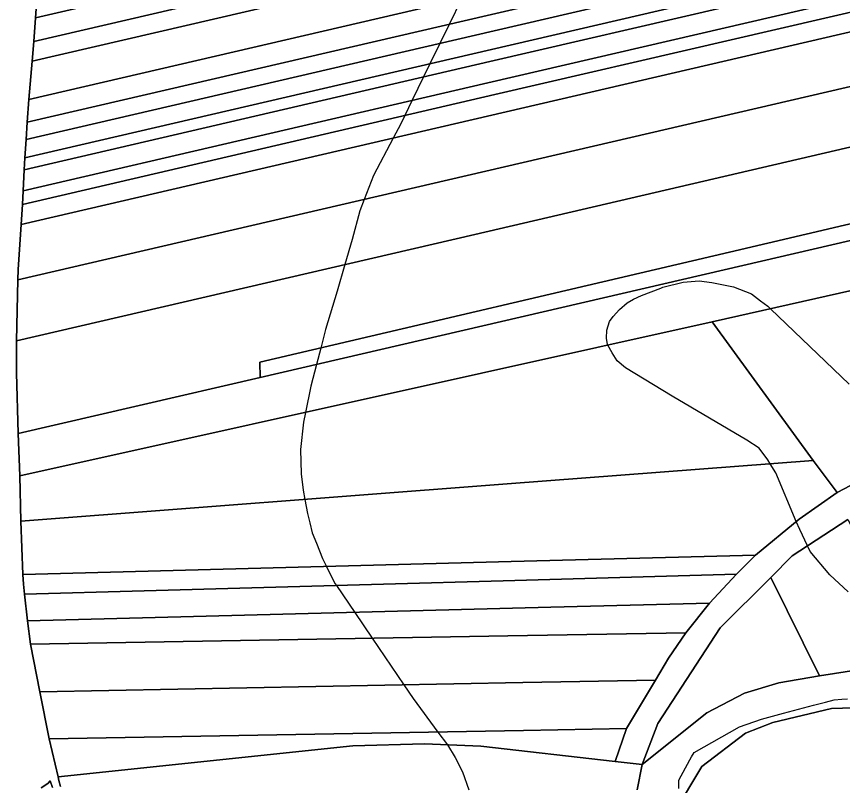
# Model space of a CAD drawing. Extents: x -521939 to -516426, y -1197857 to -1189551.
# Drawn here: x -520813.3 to -520503.4, y -1190897.4 to -1190608.9 of the extents above; entities that cross this region are included whole.
import ezdxf

# ---------------------------------------------------------------- set-up
doc = ezdxf.new("R2010")
doc.units = 0
for name, color, linetype in [('95560013', 7, 'Continuous'), ('95630013', 7, 'Continuous'), ('95640013', 7, 'Continuous'), ('95660013', 7, 'Continuous')]:
    doc.layers.add(name, color=color, linetype=linetype)

msp = doc.modelspace()

# ---------------------------------------------------------------- linework, layer by layer
at = {"layer": '95560013'}
for points in [[(-520805.28, -1190597.35), (-520628.15, -1190556.27), (-520454.34, -1190515.96), (-520426.27, -1190509.45), (-520419.93, -1190519.84), (-520450.91, -1190527.03), (-520628.56, -1190568.26), (-520806.21, -1190609.49)], [(-520806.21, -1190609.49), (-520628.56, -1190568.26), (-520450.91, -1190527.03), (-520419.93, -1190519.84), (-520415.33, -1190527.35), (-520451.95, -1190535.86), (-520629.37, -1190577.09), (-520806.79, -1190618.32)], [(-520806.79, -1190618.32), (-520629.37, -1190577.09), (-520451.95, -1190535.86), (-520415.33, -1190527.35), (-520411.44, -1190533.73), (-520460.8, -1190545.19), (-520634.12, -1190585.43), (-520807.44, -1190625.67)], [(-520634.12, -1190585.43), (-520460.8, -1190545.19), (-520411.44, -1190533.73), (-520403.94, -1190545.91), (-520461.64, -1190559.33), (-520635.17, -1190599.69), (-520808.7, -1190640.05), (-520807.44, -1190625.67)], [(-520403.94, -1190545.91), (-520399.35, -1190553.5), (-520460.82, -1190567.76), (-520635.1, -1190608.19), (-520809.38, -1190648.62), (-520808.7, -1190640.05), (-520635.17, -1190599.69), (-520461.64, -1190559.33)], [(-520635.1, -1190608.19), (-520460.82, -1190567.76), (-520399.35, -1190553.5), (-520396.02, -1190558.98), (-520457.53, -1190573.27), (-520634.14, -1190614.3), (-520809.76, -1190655.1), (-520809.38, -1190648.62)], [(-520809.76, -1190655.1), (-520634.14, -1190614.3), (-520457.53, -1190573.27), (-520396.02, -1190558.98), (-520392.43, -1190564.91), (-520459.85, -1190580.57), (-520635.03, -1190621.26), (-520810.21, -1190661.95)], [(-520810.21, -1190661.95), (-520635.03, -1190621.26), (-520459.85, -1190580.57), (-520392.43, -1190564.91), (-520390.09, -1190568.79), (-520458.37, -1190584.65), (-520635.7, -1190625.84), (-520810.49, -1190666.44)], [(-520810.49, -1190666.44), (-520635.7, -1190625.84), (-520458.37, -1190584.65), (-520390.09, -1190568.79), (-520385.97, -1190575.6), (-520459.95, -1190592.78), (-520636.46, -1190633.77), (-520810.86, -1190674.27)], [(-520385.97, -1190575.6), (-520383.32, -1190580.03), (-520456.43, -1190597.01), (-520633.78, -1190638.2), (-520811.13, -1190679.39), (-520810.86, -1190674.27), (-520636.46, -1190633.77), (-520459.95, -1190592.78)], [(-520811.13, -1190679.39), (-520633.78, -1190638.2), (-520456.43, -1190597.01), (-520383.32, -1190580.03), (-520379.45, -1190586.67), (-520472.32, -1190608.23), (-520641.95, -1190647.61), (-520811.58, -1190686.99)], [(-520812.74, -1190703.8), (-520811.58, -1190686.99), (-520641.95, -1190647.61), (-520472.32, -1190608.23), (-520379.45, -1190586.67), (-520369.41, -1190604.73), (-520461.59, -1190626.14), (-520637.21, -1190666.93), (-520812.83, -1190707.72)], [(-520812.83, -1190707.72), (-520637.21, -1190666.93), (-520461.59, -1190626.14), (-520369.41, -1190604.73), (-520358.66, -1190624.95), (-520465.72, -1190649.84), (-520641.3, -1190690.66), (-520813.31, -1190730.65)], [(-520813.31, -1190730.65), (-520641.3, -1190690.66), (-520465.72, -1190649.84), (-520358.66, -1190624.95), (-520345.65, -1190650.45), (-520373.09, -1190656.88), (-520545.71, -1190697.33), (-520722, -1190738.64), (-520721.91, -1190744.33), (-520812.68, -1190765.38), (-520813.33, -1190742.53)], [(-520722, -1190738.64), (-520545.71, -1190697.33), (-520373.09, -1190656.88), (-520345.65, -1190650.45), (-520342.71, -1190656.38), (-520373.71, -1190663.57), (-520547.81, -1190703.95), (-520721.91, -1190744.33)], [(-520446.68, -1190699.7), (-520552.23, -1190723.48), (-520638.78, -1190742.72), (-520812.06, -1190781.24), (-520812.68, -1190765.38), (-520721.91, -1190744.33), (-520547.81, -1190703.95), (-520373.71, -1190663.57), (-520342.71, -1190656.38), (-520334, -1190674.28), (-520411.63, -1190691.63)], [(-520471.38, -1190769.62), (-520505.39, -1190787.53), (-520514.31, -1190775.48), (-520552.23, -1190723.48), (-520446.68, -1190699.7), (-520415.61, -1190741.57)], [(-520811.77, -1190798.26), (-520812.06, -1190781.24), (-520638.78, -1190742.72), (-520552.23, -1190723.48), (-520514.31, -1190775.48), (-520629.22, -1190784.28)], [(-520536.03, -1190811), (-520627.66, -1190813.42), (-520810.92, -1190818.26), (-520811.77, -1190798.26), (-520629.22, -1190784.28), (-520514.31, -1190775.48), (-520505.39, -1190787.53), (-520519.61, -1190797.43)], [(-520480.7, -1190837.42), (-520474.08, -1190850.19), (-520472.23, -1190853.76), (-520478.57, -1190852.6), (-520496.68, -1190853.87), (-520511.96, -1190856.2), (-520530.27, -1190819.39), (-520522.25, -1190811.26), (-520501.34, -1190797.6), (-520495.96, -1190807.99), (-520491.55, -1190816.48), (-520485.8, -1190827.59)], [(-520536.03, -1190811), (-520543.12, -1190818.16), (-520630.74, -1190820.6), (-520810.29, -1190825.6), (-520810.72, -1190821.89), (-520810.92, -1190818.26), (-520627.66, -1190813.42)], [(-520543.12, -1190818.16), (-520553.22, -1190828.97), (-520612.81, -1190830.53), (-520809.15, -1190835.67), (-520810.29, -1190825.6), (-520630.74, -1190820.6)], [(-520578.54, -1190889.51), (-520572.63, -1190874.12), (-520549.3, -1190838.28), (-520530.27, -1190819.39), (-520511.96, -1190856.2), (-520527.22, -1190858.82), (-520540.12, -1190862.8), (-520554.25, -1190870.14)], [(-520809.15, -1190835.67), (-520612.81, -1190830.53), (-520553.22, -1190828.97), (-520562.17, -1190840.06), (-520628.92, -1190841.23), (-520808.06, -1190844.37)], [(-520808.06, -1190844.37), (-520628.92, -1190841.23), (-520562.17, -1190840.06), (-520568.69, -1190849.57), (-520573.57, -1190857.84), (-520623.27, -1190858.78), (-520804.62, -1190862.21)], [(-520573.57, -1190857.84), (-520584.48, -1190876.05), (-520623.01, -1190876.74), (-520801.14, -1190879.93), (-520804.62, -1190862.21), (-520623.27, -1190858.78)], [(-520429.39, -1190880.67), (-520415.69, -1190887.37), (-520401.05, -1190899.23), (-520390.41, -1190899.46), (-520387.16, -1190913.2), (-520572.82, -1190951.02), (-520573.95, -1190942.37), (-520573.11, -1190927.85), (-520566.41, -1190907.41), (-520556.17, -1190890.3), (-520539.78, -1190877.79), (-520529.48, -1190873.72), (-520507.51, -1190868.51), (-520482.81, -1190867.75), (-520450.71, -1190873.64)], [(-520801.14, -1190879.93), (-520623.01, -1190876.74), (-520584.48, -1190876.05), (-520588.66, -1190888.36), (-520639.13, -1190882.59), (-520660.25, -1190881.76), (-520687.09, -1190882.55), (-520797.73, -1190894.1)]]:
    msp.add_lwpolyline(points, close=True, dxfattribs=at)
at = {"layer": '95630013'}
for points in [[(-520580.44, -1190899.06), (-520578.54, -1190889.51), (-520554.25, -1190870.14), (-520540.12, -1190862.8), (-520527.22, -1190858.82), (-520511.96, -1190856.2), (-520496.68, -1190853.87)], [(-520401.05, -1190899.23), (-520415.69, -1190887.37), (-520429.39, -1190880.67), (-520450.71, -1190873.64), (-520482.81, -1190867.75), (-520507.51, -1190868.51), (-520529.48, -1190873.72), (-520539.78, -1190877.79), (-520556.17, -1190890.3), (-520566.41, -1190907.41)], [(-520796.83, -1190897.77), (-520797.4, -1190895.45), (-520797.73, -1190894.1), (-520687.09, -1190882.55), (-520660.25, -1190881.76), (-520639.13, -1190882.59), (-520588.66, -1190888.36), (-520578.54, -1190889.51), (-520580.44, -1190899.06)], [(-520804.12, -1190898.2), (-520802.33, -1190897.19), (-520801.5, -1190896.56), (-520800.67, -1190895.62), (-520799.87, -1190898.16)]]:
    msp.add_lwpolyline(points, dxfattribs=at)
at = {"layer": '95640013'}
for points in [[(-520805.28, -1190597.35), (-520806.21, -1190609.49), (-520806.79, -1190618.32), (-520807.44, -1190625.67), (-520808.7, -1190640.05), (-520809.38, -1190648.62), (-520809.76, -1190655.1), (-520810.21, -1190661.95), (-520810.49, -1190666.44), (-520810.86, -1190674.27), (-520811.13, -1190679.39), (-520811.58, -1190686.99), (-520812.74, -1190703.8), (-520812.83, -1190707.72), (-520813.31, -1190730.65), (-520813.33, -1190742.53), (-520812.68, -1190765.38), (-520812.06, -1190781.24), (-520811.77, -1190798.26), (-520810.92, -1190818.26), (-520810.72, -1190821.89), (-520810.29, -1190825.6), (-520809.15, -1190835.67), (-520808.06, -1190844.37), (-520804.62, -1190862.21), (-520801.14, -1190879.93), (-520797.73, -1190894.1), (-520797.4, -1190895.45), (-520796.83, -1190897.77)], [(-520501.34, -1190797.6), (-520522.25, -1190811.26), (-520530.27, -1190819.39), (-520549.3, -1190838.28), (-520572.63, -1190874.12), (-520578.54, -1190889.51), (-520588.66, -1190888.36), (-520584.48, -1190876.05), (-520573.57, -1190857.84), (-520568.69, -1190849.57), (-520562.17, -1190840.06), (-520553.22, -1190828.97), (-520543.12, -1190818.16), (-520536.03, -1190811), (-520519.61, -1190797.43), (-520505.39, -1190787.53), (-520471.38, -1190769.62)], [(-520799.87, -1190898.16), (-520800.67, -1190895.62), (-520801.5, -1190896.56), (-520802.33, -1190897.19), (-520804.12, -1190898.2)]]:
    msp.add_lwpolyline(points, dxfattribs=at)
at = {"layer": '95660013'}
for points in [[(-520646.37, -1190602.29), (-520651.02, -1190611.88), (-520654.49, -1190619.03), (-520658.18, -1190626.64), (-520660.6, -1190631.62), (-520664.84, -1190640.36), (-520667.6, -1190646.05), (-520669.11, -1190649.17), (-520671.98, -1190654.58), (-520679.38, -1190668.53), (-520682.85, -1190677.53), (-520684.51, -1190681.83), (-520687.31, -1190692.56), (-520690.11, -1190702.01), (-520693.05, -1190711.93), (-520697.34, -1190726.38), (-520699.16, -1190733.29), (-520700.78, -1190739.43), (-520702.94, -1190747.61), (-520704.93, -1190757.42), (-520705.68, -1190761.14), (-520706.73, -1190771.29), (-520706.55, -1190780.5), (-520705.74, -1190786.57), (-520705.1, -1190790.09), (-520704.16, -1190795.32), (-520703.29, -1190798.82), (-520702.36, -1190802.55), (-520700.81, -1190806.51), (-520698.56, -1190812.23), (-520697.03, -1190815.25), (-520693.84, -1190821.56), (-520693.31, -1190822.34), (-520686.42, -1190832.46), (-520679.84, -1190842.12), (-520667.92, -1190859.62), (-520664.45, -1190864.72), (-520655.17, -1190877.32), (-520651.64, -1190882.1), (-520648.69, -1190886.88), (-520645.99, -1190892.22), (-520643.56, -1190898.96)], [(-520646.37, -1190602.29), (-520651.02, -1190611.88), (-520654.49, -1190619.03), (-520658.18, -1190626.64), (-520660.6, -1190631.62), (-520664.84, -1190640.36), (-520667.6, -1190646.05), (-520669.11, -1190649.17), (-520671.98, -1190654.58), (-520679.38, -1190668.53), (-520682.85, -1190677.53), (-520684.51, -1190681.83), (-520687.31, -1190692.56), (-520690.11, -1190702.01), (-520693.05, -1190711.93), (-520697.34, -1190726.38), (-520699.16, -1190733.29), (-520700.78, -1190739.43), (-520702.94, -1190747.61), (-520704.93, -1190757.42), (-520705.68, -1190761.14), (-520706.73, -1190771.29), (-520706.55, -1190780.5), (-520705.74, -1190786.57), (-520705.1, -1190790.09), (-520704.16, -1190795.32), (-520703.29, -1190798.82), (-520702.36, -1190802.55), (-520700.81, -1190806.51), (-520698.56, -1190812.23), (-520697.03, -1190815.25), (-520693.84, -1190821.56), (-520693.31, -1190822.34), (-520686.42, -1190832.46), (-520679.84, -1190842.12), (-520667.92, -1190859.62), (-520664.45, -1190864.72), (-520655.17, -1190877.32), (-520651.64, -1190882.1), (-520648.69, -1190886.88), (-520645.99, -1190892.22), (-520643.56, -1190898.96)], [(-520501.21, -1190824.71), (-520508.09, -1190818.41), (-520515.44, -1190809.66), (-520516.48, -1190807.49), (-520519.41, -1190801.38), (-520520.7, -1190798.33), (-520528.39, -1190780.16), (-520530.52, -1190776.72), (-520531.42, -1190775.26), (-520534.57, -1190770.82), (-520539.23, -1190767.91), (-520567.23, -1190751.34), (-520584.84, -1190740.73), (-520587.87, -1190738.11), (-520589.8, -1190735.13), (-520591.38, -1190732.18), (-520591.49, -1190731.98), (-520591.96, -1190729.53), (-520591.84, -1190726.62), (-520590.79, -1190723.35), (-520589.39, -1190721.4), (-520587.06, -1190718.8), (-520584.14, -1190716.35), (-520581.75, -1190714.95), (-520578.78, -1190713.55), (-520571.53, -1190710.78), (-520570.84, -1190710.52), (-520563.15, -1190708.54), (-520557.2, -1190708.07), (-520552.41, -1190708.65), (-520544.25, -1190710.29), (-520537.48, -1190712.97), (-520534.16, -1190715.53), (-520531.42, -1190717.64), (-520530.44, -1190718.58), (-520500.89, -1190746.82)], [(-520501.21, -1190824.71), (-520508.09, -1190818.41), (-520515.44, -1190809.66), (-520516.48, -1190807.49), (-520519.41, -1190801.38), (-520520.7, -1190798.33), (-520528.39, -1190780.16), (-520530.52, -1190776.72), (-520531.42, -1190775.26), (-520534.57, -1190770.82), (-520539.23, -1190767.91), (-520567.23, -1190751.34), (-520584.84, -1190740.73), (-520587.87, -1190738.11), (-520589.8, -1190735.13), (-520591.38, -1190732.18), (-520591.49, -1190731.98), (-520591.96, -1190729.53), (-520591.84, -1190726.62), (-520590.79, -1190723.35), (-520589.39, -1190721.4), (-520587.06, -1190718.8), (-520584.14, -1190716.35), (-520581.75, -1190714.95), (-520578.78, -1190713.55), (-520571.53, -1190710.78), (-520570.84, -1190710.52), (-520563.15, -1190708.54), (-520557.2, -1190708.07), (-520552.41, -1190708.65), (-520544.25, -1190710.29), (-520537.48, -1190712.97), (-520534.16, -1190715.53), (-520531.42, -1190717.64), (-520530.44, -1190718.58), (-520500.89, -1190746.82)], [(-520564.75, -1190898.52), (-520564.75, -1190895.37), (-520560.67, -1190887.78), (-520560.01, -1190886.66), (-520559.03, -1190884.99), (-520542, -1190875.42), (-520533.72, -1190872.5), (-520525.48, -1190870.28), (-520514.24, -1190867.26), (-520509.8, -1190866.13), (-520506.43, -1190865.27), (-520503.67, -1190865.01), (-520501.53, -1190864.81)], [(-520564.75, -1190898.52), (-520564.75, -1190895.37), (-520560.67, -1190887.78), (-520560.01, -1190886.66), (-520559.03, -1190884.99), (-520542, -1190875.42), (-520533.72, -1190872.5), (-520525.48, -1190870.28), (-520514.24, -1190867.26), (-520509.8, -1190866.13), (-520506.43, -1190865.27), (-520503.67, -1190865.01), (-520501.53, -1190864.81)]]:
    msp.add_lwpolyline(points, dxfattribs=at)

doc.saveas('drawing.dxf')
